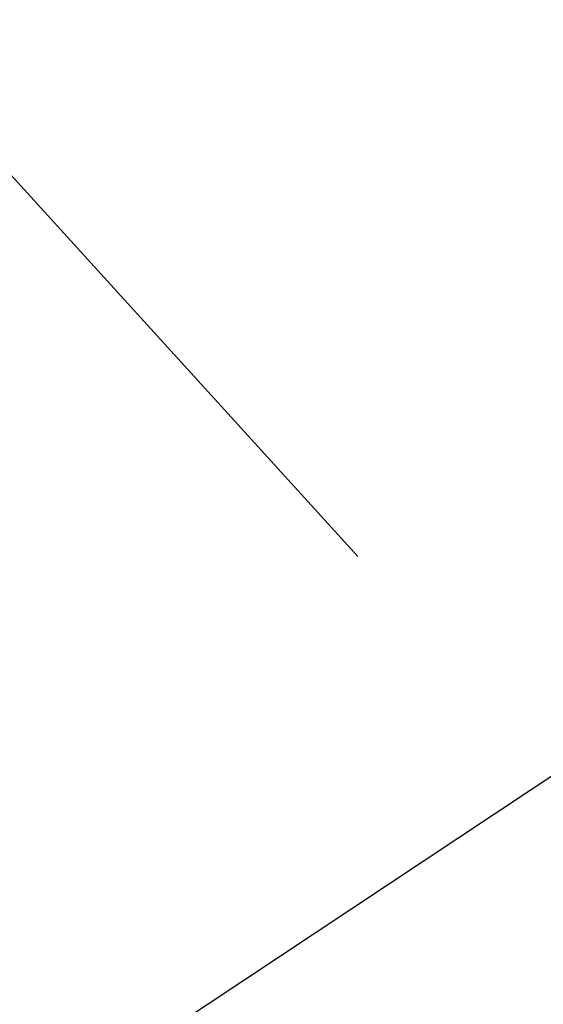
# Model space of a CAD drawing. Extents: x 10527 to 38813, y 13847 to 37526.
# Tile 318 of 656: x 35436.662 to 35437.155, y 36316.75 to 36317.677. Entities that reach past the tile are written whole.
import ezdxf

# ---------------------------------------------------------------- set-up
doc = ezdxf.new("R2010")
doc.units = 0
doc.header["$LTSCALE"] = 0.5
doc.header["$MEASUREMENT"] = 0
doc.linetypes.add('CONTI', pattern=[0])
doc.linetypes.add('Д_ТРОТ_ТРУБА', pattern=[3, 1.5, -1.5])
doc.layers.add('(025) Дорога', color=7, linetype='Continuous')
doc.layers.add('GORIZDEFAULT', color=32, linetype='CONTI')
doc.layers.add('.', color=7, linetype='Continuous', lineweight=15)

# ---------------------------------------------------------------- blocks, each defined once
blk = doc.blocks.new('gergrgrre')
at = {"layer": '(025) Дорога', "linetype": 'Д_ТРОТ_ТРУБА', "flags": 128}
blk.add_lwpolyline([(360044.19528, 4200796.01167), (360041.81644, 4200791.77254), (360042.35839, 4200788.30414), (360046.08669, 4200780.20998), (360059.01211, 4200755.88694), (360082.2659, 4200713.415), (360119.83746, 4200651.91076), (360154.24777, 4200588.27348), (360168.95162, 4200565.33703), (360182.61782, 4200547.76595), (360213.04347, 4200512.04391), (360268.28294, 4200446.26217), (360308.92647, 4200401.53425), (360387.36857, 4200322.59337), (360428.11626, 4200283.49732), (360457.1161, 4200256.41979), (360464.88566, 4200245.44366), (360476.50719, 4200228.26284), (360489.06021, 4200214.49302), (360499.06487, 4200202.98367)], dxfattribs=at)
at = {"layer": 'GORIZDEFAULT', "color": 32}
blk.add_polyline3d([(360283.44, 4200428.4, 539.5), (360284.96, 4200429.41, 539.5), (360286.53, 4200430.49, 539.5), (360288.12, 4200431.61, 539.5), (360289.68, 4200432.75, 539.5), (360291.18, 4200433.91, 539.5), (360292.62, 4200435.07, 539.5), (360293.99, 4200436.22, 539.5), (360295.26, 4200437.35, 539.5), (360296.45, 4200438.45, 539.5), (360297.53, 4200439.5, 539.5), (360298.5, 4200440.5, 539.5), (360299.35, 4200441.43, 539.5), (360300.12, 4200442.33, 539.5), (360300.83, 4200443.22, 539.5), (360301.51, 4200444.14, 539.5), (360302.2, 4200445.1, 539.5), (360302.94, 4200446.16, 539.5), (360303.74, 4200447.32, 539.5), (360304.64, 4200448.61, 539.5)], dxfattribs=at)

msp = doc.modelspace()

# ---------------------------------------------------------------- hatches: boundary and pattern name
at = {"layer": '.', "ltscale": 0.149071}
h = msp.add_hatch(color=256, dxfattribs=at)
h.dxf.hatch_style = 1
h.set_gradient(color1=(255, 255, 255), tint=1)
h.paths.add_polyline_path([(35043.29711, 36082.01318), (36343.29711, 36082.01318), (36343.29711, 37217.01318), (35043.29711, 37217.01318)])
h.paths.add_polyline_path([(35058.29711, 37202.01318), (36328.29711, 37202.01318), (36328.29711, 36097.01318), (35058.29711, 36097.01318)], flags=16)

# ---------------------------------------------------------------- block references
at = {"linetype": 'Continuous'}
msp.add_blockref('gergrgrre', (-324846.94365, -4164111.8779), dxfattribs=at)

doc.saveas('drawing.dxf')
